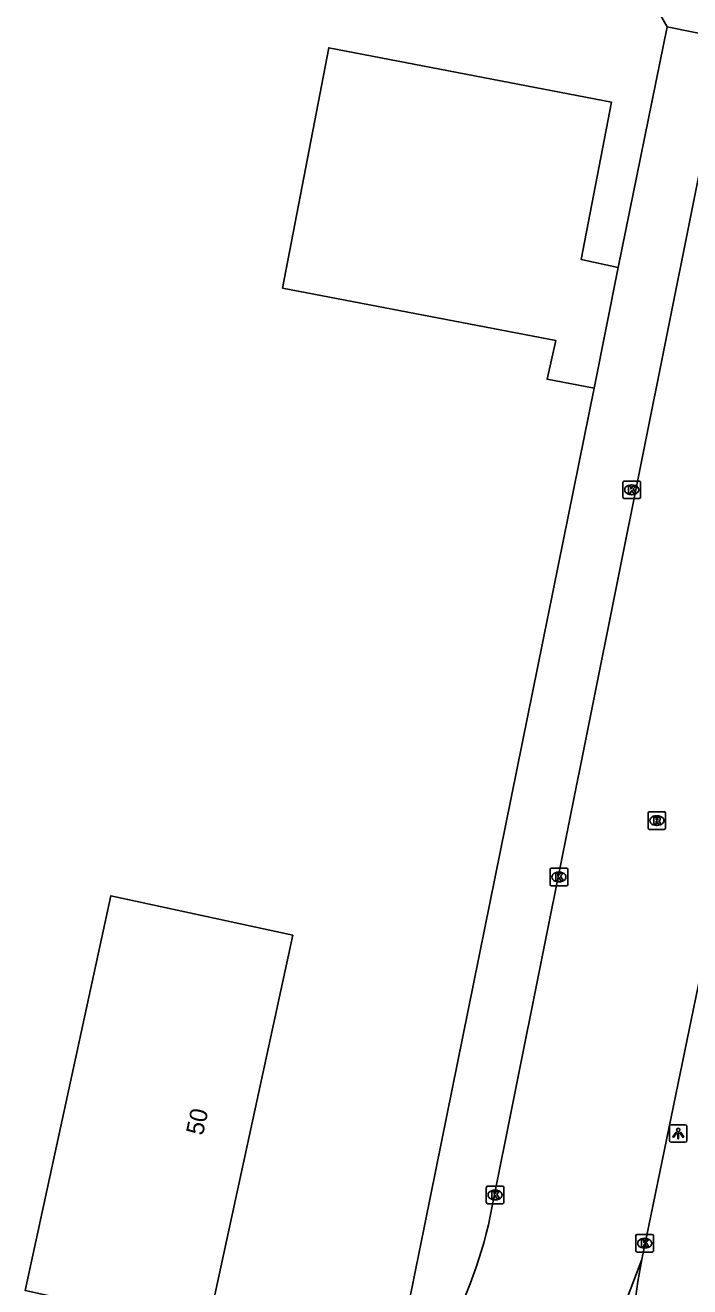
# Model space of a CAD drawing. Extents: x 157692 to 159670, y 381454 to 383289.
# Drawn here: x 159115.5 to 159153.4, y 382823.6 to 382895.5 of the extents above; entities that cross this region are included whole.
import ezdxf

# ---------------------------------------------------------------- set-up
doc = ezdxf.new("R2010")
doc.units = 0
for name, color, linetype in [('IMGEO_Hek', 7, 'Continuous'), ('IMGEO_Kolk', 7, 'Continuous'), ('IMGEO_Lichtpunt', 7, 'Continuous'), ('IMGEO_Muur', 7, 'Continuous'), ('IMGEO_Pand', 7, 'Continuous'), ('IMGEO_Pand_nummerreeks', 7, 'Continuous'), ('IMGEO_Rijbaan_lokaal_open', 7, 'Continuous'), ('IMGEO_Rioolput', 7, 'Continuous'), ('IMGEO_Voetpad_open', 7, 'Continuous')]:
    doc.layers.add(name, color=color, linetype=linetype)

msp = doc.modelspace()

# ---------------------------------------------------------------- linework, layer by layer
at = {"layer": 'IMGEO_Hek'}
msp.add_lwpolyline([(159144.149, 382856.052), (159136.77, 382819.61)], dxfattribs=at)
at = {"layer": 'IMGEO_Kolk'}
for p, q in [((159149.588, 382868.598), (159149.588, 382869.45)), ((159149.663, 382869.524), (159150.515, 382869.524)), ((159150.589, 382869.45), (159150.589, 382868.598)), ((159150.099, 382868.744), (159150.074, 382868.744)), ((159150.076, 382869.304), (159150.101, 382869.304)), ((159150.515, 382868.524), (159149.663, 382868.524)), ((159145.437, 382846.506), (159145.437, 382847.358)), ((159145.512, 382847.432), (159146.364, 382847.432)), ((159145.925, 382847.212), (159145.95, 382847.212)), ((159146.438, 382847.358), (159146.438, 382846.506)), ((159146.364, 382846.432), (159145.512, 382846.432)), ((159145.948, 382846.652), (159145.923, 382846.652)), ((159141.794, 382828.369), (159141.794, 382829.221)), ((159141.869, 382829.295), (159142.721, 382829.295)), ((159142.795, 382829.221), (159142.795, 382828.369)), ((159142.305, 382828.515), (159142.28, 382828.515)), ((159142.282, 382829.075), (159142.307, 382829.075)), ((159142.721, 382828.295), (159141.869, 382828.295)), ((159150.328, 382825.614), (159150.328, 382826.466)), ((159150.403, 382826.54), (159151.255, 382826.54)), ((159150.816, 382826.32), (159150.841, 382826.32)), ((159151.329, 382826.466), (159151.329, 382825.614)), ((159151.255, 382825.54), (159150.403, 382825.54)), ((159150.839, 382825.76), (159150.814, 382825.76))]:
    msp.add_line(p, q, dxfattribs=at)
for points in [[(159149.588, 382868.598), (159149.588, 382869.45)], [(159149.663, 382869.524), (159150.515, 382869.524)], [(159150.589, 382869.45), (159150.589, 382868.598)], [(159149.909, 382869.224), (159150.032, 382869.224), (159150.032, 382869.073), (159150.162, 382869.224), (159150.326, 382869.224), (159150.18, 382869.073), (159150.333, 382868.824), (159150.181, 382868.824), (159150.096, 382868.988), (159150.032, 382868.921), (159150.032, 382868.824), (159149.909, 382868.824), (159149.909, 382869.224)], [(159150.515, 382868.524), (159149.663, 382868.524)], [(159145.437, 382846.506), (159145.437, 382847.358)], [(159145.512, 382847.432), (159146.364, 382847.432)], [(159145.758, 382847.132), (159145.881, 382847.132), (159145.881, 382846.981), (159146.011, 382847.132), (159146.175, 382847.132), (159146.029, 382846.981), (159146.182, 382846.732), (159146.03, 382846.732), (159145.945, 382846.896), (159145.881, 382846.829), (159145.881, 382846.732), (159145.758, 382846.732), (159145.758, 382847.132)], [(159146.438, 382847.358), (159146.438, 382846.506)], [(159146.364, 382846.432), (159145.512, 382846.432)], [(159141.794, 382828.369), (159141.794, 382829.221)], [(159141.869, 382829.295), (159142.721, 382829.295)], [(159142.795, 382829.221), (159142.795, 382828.369)], [(159142.115, 382828.995), (159142.238, 382828.995), (159142.238, 382828.844), (159142.368, 382828.995), (159142.532, 382828.995), (159142.386, 382828.844), (159142.539, 382828.595), (159142.387, 382828.595), (159142.302, 382828.759), (159142.238, 382828.692), (159142.238, 382828.595), (159142.115, 382828.595), (159142.115, 382828.995)], [(159142.721, 382828.295), (159141.869, 382828.295)], [(159150.328, 382825.614), (159150.328, 382826.466)], [(159150.403, 382826.54), (159151.255, 382826.54)], [(159151.329, 382826.466), (159151.329, 382825.614)], [(159151.255, 382825.54), (159150.403, 382825.54)], [(159150.649, 382826.24), (159150.772, 382826.24), (159150.772, 382826.089), (159150.902, 382826.24), (159151.066, 382826.24), (159150.92, 382826.089), (159151.073, 382825.84), (159150.921, 382825.84), (159150.836, 382826.004), (159150.772, 382825.937), (159150.772, 382825.84), (159150.649, 382825.84), (159150.649, 382826.24)]]:
    msp.add_lwpolyline(points, dxfattribs=at)
for centre, start, end in [((159149.665, 382869.448), 91.55205, 178.44795), ((159149.665, 382869.448), 91.55205, 178.44795), ((159150.513, 382869.448), 1.55205, 88.44795), ((159150.513, 382869.448), 1.55205, 88.44795), ((159149.665, 382868.6), 181.55205, 268.44795), ((159149.665, 382868.6), 181.55205, 268.44795), ((159150.513, 382868.6), 271.55205, 358.44795), ((159150.513, 382868.6), 271.55205, 358.44795), ((159145.514, 382847.356), 91.55205, 178.44795), ((159145.514, 382847.356), 91.55205, 178.44795), ((159146.362, 382847.356), 1.55205, 88.44795), ((159146.362, 382847.356), 1.55205, 88.44795), ((159145.514, 382846.508), 181.55205, 268.44795), ((159145.514, 382846.508), 181.55205, 268.44795), ((159146.362, 382846.508), 271.55205, 358.44795), ((159146.362, 382846.508), 271.55205, 358.44795), ((159141.871, 382829.219), 91.55205, 178.44795), ((159141.871, 382829.219), 91.55205, 178.44795), ((159142.719, 382829.219), 1.55205, 88.44795), ((159142.719, 382829.219), 1.55205, 88.44795), ((159141.871, 382828.371), 181.55205, 268.44795), ((159141.871, 382828.371), 181.55205, 268.44795), ((159142.719, 382828.371), 271.55205, 358.44795), ((159142.719, 382828.371), 271.55205, 358.44795), ((159150.405, 382826.464), 91.55205, 178.44795), ((159150.405, 382826.464), 91.55205, 178.44795), ((159151.253, 382826.464), 1.55205, 88.44795), ((159151.253, 382826.464), 1.55205, 88.44795), ((159150.405, 382825.616), 181.55205, 268.44795), ((159150.405, 382825.616), 181.55205, 268.44795), ((159151.253, 382825.616), 271.55205, 358.44795), ((159151.253, 382825.616), 271.55205, 358.44795)]:
    msp.add_arc(centre, 0.0765, start, end, dxfattribs=at)
for centre, major_axis, ratio, start_param, end_param in [((159150.075, 382869.024), (-0.387, 0.002), 0.722429, 4.712389, 7.853982), ((159150.1, 382869.024), (-0.39, 0.002), 0.717154, 1.570796, 4.712389), ((159145.924, 382846.932), (-0.387, 0.002), 0.722429, 4.712389, 7.853982), ((159145.949, 382846.932), (-0.39, 0.002), 0.717154, 1.570796, 4.712389), ((159142.281, 382828.795), (-0.387, 0.002), 0.722429, 4.712389, 7.853982), ((159142.306, 382828.795), (-0.39, 0.002), 0.717154, 1.570796, 4.712389), ((159150.815, 382826.04), (-0.387, 0.002), 0.722429, 4.712389, 7.853982), ((159150.84, 382826.04), (-0.39, 0.002), 0.717154, 1.570796, 4.712389)]:
    msp.add_ellipse(centre, major_axis=major_axis, ratio=ratio, start_param=start_param, end_param=end_param, dxfattribs=at)
at = {"layer": 'IMGEO_Lichtpunt'}
for p, q in [((159153.145, 382832.8), (159152.337, 382832.8)), ((159153.145, 382832.8), (159152.337, 382832.8)), ((159152.243, 382832.705), (159152.243, 382831.898)), ((159152.243, 382832.705), (159152.243, 382831.898)), ((159153.239, 382831.898), (159153.239, 382832.705)), ((159153.239, 382831.898), (159153.239, 382832.705)), ((159152.337, 382831.804), (159153.145, 382831.804)), ((159152.337, 382831.804), (159153.145, 382831.804))]:
    msp.add_line(p, q, dxfattribs=at)
for points in [[(159152.617, 382832.369), (159152.656, 382832.341), (159152.468, 382832.079), (159152.43, 382832.106), (159152.617, 382832.369)], [(159152.719, 382832.321), (159152.766, 382832.321), (159152.766, 382831.999), (159152.719, 382831.999), (159152.719, 382832.321)], [(159152.829, 382832.341), (159152.867, 382832.368), (159153.054, 382832.106), (159153.015, 382832.078), (159152.829, 382832.341)]]:
    msp.add_lwpolyline(points, dxfattribs=at)
msp.add_circle((159152.742, 382832.503), 0.0994, dxfattribs=at)
for centre, start, end in [((159152.337, 382832.705), 90, 180), ((159152.337, 382832.705), 90, 180), ((159153.145, 382832.705), 0, 90), ((159153.145, 382832.705), 0, 90), ((159152.337, 382831.898), 180, 270), ((159152.337, 382831.898), 180, 270), ((159153.145, 382831.898), 270, 0), ((159153.145, 382831.898), 270, 360)]:
    msp.add_arc(centre, 0.0946, start, end, dxfattribs=at)
at = {"layer": 'IMGEO_Muur'}
for points in [[(159149.011, 382900.867), (159152.118, 382895.439)], [(159152.118, 382895.439), (159149.318, 382881.703)], [(159144.149, 382856.052), (159147.951, 382874.828)]]:
    msp.add_lwpolyline(points, dxfattribs=at)
at = {"layer": 'IMGEO_Pand'}
for points in [[(159147.951, 382874.828), (159145.262, 382875.329), (159145.753, 382877.537), (159130.17, 382880.533), (159132.806, 382894.242), (159148.928, 382891.142), (159147.202, 382882.164), (159149.318, 382881.703)], [(159149.318, 382881.703), (159147.951, 382874.828)], [(159130.759, 382843.608), (159125.869, 382821.085), (159115.491, 382823.339), (159120.381, 382845.862), (159130.759, 382843.608)]]:
    msp.add_lwpolyline(points, dxfattribs=at)
at = {"layer": 'IMGEO_Rijbaan_lokaal_open'}
for points in [[(159154.981, 382892.251), (159142.022, 382827.585)], [(159155.045, 382846.33), (159150.664, 382825.119)], [(159134.032, 382803.851), (159134.213, 382804.003), (159137.717, 382806.576), (159139.75, 382808.415), (159143.816, 382812.854), (159147.899, 382818.425), (159149.393, 382821.772), (159150.664, 382825.119)]]:
    msp.add_lwpolyline(points, dxfattribs=at)
for centre, radius, start, end in [((159116.912, 382832.944), 25.676, 329.93477, 347.95235), ((159185.952, 382818.278), 35.945, 169.02826, 179.92151)]:
    msp.add_arc(centre, radius, start, end, dxfattribs=at)
at = {"layer": 'IMGEO_Rioolput'}
for p, q in [((159151.022, 382849.726), (159151.022, 382850.578)), ((159151.097, 382850.652), (159151.949, 382850.652)), ((159151.51, 382850.432), (159151.535, 382850.432)), ((159152.023, 382850.578), (159152.023, 382849.726)), ((159151.949, 382849.652), (159151.097, 382849.652)), ((159151.533, 382849.872), (159151.508, 382849.872))]:
    msp.add_line(p, q, dxfattribs=at)
for points in [[(159151.022, 382849.726), (159151.022, 382850.578)], [(159151.097, 382850.652), (159151.949, 382850.652)], [(159151.611, 382850.35), (159151.359, 382850.352), (159151.359, 382849.952)], [(159151.359, 382849.952), (159151.483, 382849.952), (159151.483, 382850.114), (159151.494, 382850.114)], [(159151.537, 382850.271), (159151.483, 382850.271), (159151.483, 382850.19)], [(159151.483, 382850.19), (159151.535, 382850.19)], [(159151.541, 382850.085), (159151.612, 382849.952), (159151.752, 382849.952), (159151.687, 382850.078)], [(159152.023, 382850.578), (159152.023, 382849.726)], [(159151.949, 382849.652), (159151.097, 382849.652)]]:
    msp.add_lwpolyline(points, dxfattribs=at)
for centre, radius, start, end in [((159151.099, 382850.576), 0.0765, 91.55205, 178.44795), ((159151.099, 382850.576), 0.0765, 91.55205, 178.44795), ((159151.493, 382850.061), 0.0533, 26.02933, 88.69889), ((159151.519, 382850.379), 0.19, 274.7715, 282.96867), ((159151.543, 382850.175), 0.0964, 77.00612, 93.18647), ((159151.557, 382850.232), 0.0378, 276.66336, 79.67722), ((159151.61, 382850.24), 0.109, 350.36119, 89.41601), ((159151.608, 382850.24), 0.112, 277.58423, 350.98172), ((159151.592, 382850.025), 0.108, 29.51342, 73.79051), ((159151.947, 382850.576), 0.0765, 1.55205, 88.44795), ((159151.947, 382850.576), 0.0765, 1.55205, 88.44795), ((159151.099, 382849.728), 0.0765, 181.55205, 268.44795), ((159151.099, 382849.728), 0.0765, 181.55205, 268.44795), ((159151.947, 382849.728), 0.0765, 271.55205, 358.44795), ((159151.947, 382849.728), 0.0765, 271.55205, 358.44795)]:
    msp.add_arc(centre, radius, start, end, dxfattribs=at)
for centre, major_axis, ratio, start_param, end_param in [((159151.509, 382850.152), (-0.387, 0.002), 0.722429, 4.712389, 7.853982), ((159151.534, 382850.152), (-0.39, 0.002), 0.717154, 1.570796, 4.712389)]:
    msp.add_ellipse(centre, major_axis=major_axis, ratio=ratio, start_param=start_param, end_param=end_param, dxfattribs=at)
at = {"layer": 'IMGEO_Voetpad_open'}
for points in [[(159152.118, 382895.439), (159149.011, 382900.867)], [(159149.318, 382881.703), (159152.118, 382895.439)], [(159152.118, 382895.439), (159155.013, 382894.849)], [(159136.77, 382819.61), (159144.149, 382856.052), (159147.951, 382874.828)]]:
    msp.add_lwpolyline(points, dxfattribs=at)

# ---------------------------------------------------------------- texts
at = {"layer": 'IMGEO_Pand_nummerreeks'}
msp.add_text('50', height=1, rotation=77.64187, dxfattribs=at).set_placement((159125.624, 382832.148))

doc.saveas('drawing.dxf')
